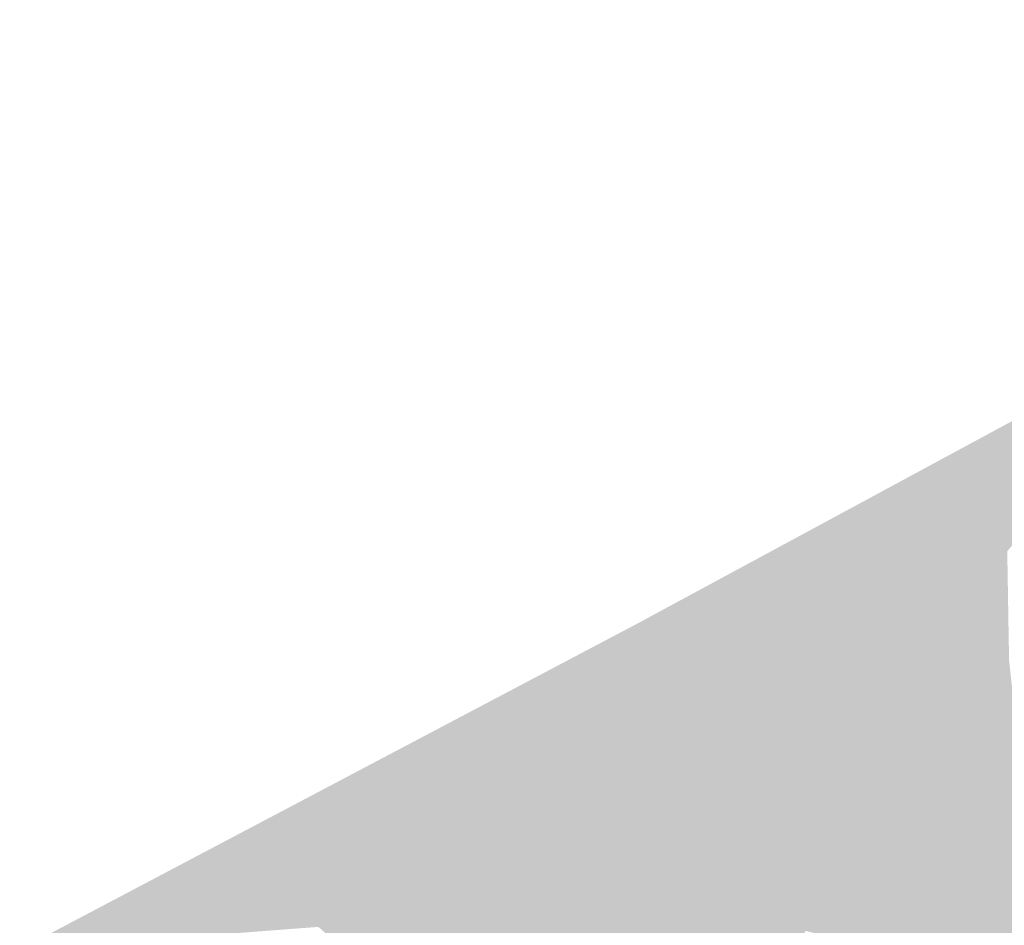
# Model space of a CAD drawing. Header units: metres. Extents: x 164696 to 183842, y 382615 to 387356.
# Tile 550 of 656: x 182661.78 to 182664.6, y 386624.76 to 386627.35. Entities that reach past the tile are written whole.
import ezdxf

# ---------------------------------------------------------------- set-up
doc = ezdxf.new("R2010")
doc.units = ezdxf.units.M
doc.layers.add('C3D-SURFACE_TINSURFACE', color=7, linetype='Continuous')

msp = doc.modelspace()

# ---------------------------------------------------------------- linework, layer by layer
at = {"layer": 'C3D-SURFACE_TINSURFACE', "color": 11, "linetype": 'Continuous', "lineweight": -3, "true_color": 0xff8585}
for points in [[(182666.7556, 386627.3545), (182663.5514, 386625.6219), (182665.0992, 386626.4109)], [(182664.4999, 386625.7686), (182665.0992, 386626.4109), (182663.5514, 386625.6219)], [(182664.5372, 386625.7889), (182665.0992, 386626.4109), (182664.4999, 386625.7686)], [(182664.5372, 386625.7889), (182664.5745, 386625.8091), (182665.0992, 386626.4109)], [(182664.5745, 386625.8091), (182664.6118, 386625.8293), (182665.0992, 386626.4109)], [(182664.5745, 386625.8091), (182664.617, 386625.5157), (182664.6118, 386625.8293)], [(182664.5372, 386625.7889), (182664.4999, 386625.7686), (182664.617, 386625.5157)], [(182664.5372, 386625.7889), (182664.617, 386625.5157), (182664.5745, 386625.8091)], [(182664.4999, 386625.7686), (182663.5514, 386625.6219), (182664.4627, 386625.7484)], [(182664.4999, 386625.7686), (182664.4627, 386625.7484), (182664.617, 386625.5157)], [(182664.4254, 386625.7282), (182664.4627, 386625.7484), (182663.5514, 386625.6219)], [(182664.4254, 386625.7282), (182663.5514, 386625.6219), (182664.3881, 386625.708)], [(182664.4254, 386625.7282), (182664.3881, 386625.708), (182664.617, 386625.5157)], [(182664.4254, 386625.7282), (182664.617, 386625.5157), (182664.4627, 386625.7484)], [(182664.3881, 386625.708), (182663.5514, 386625.6219), (182664.3509, 386625.6877)], [(182664.3881, 386625.708), (182664.3509, 386625.6877), (182664.617, 386625.5157)], [(182664.3136, 386625.6675), (182664.3509, 386625.6877), (182663.5514, 386625.6219)], [(182664.3136, 386625.6675), (182664.5845, 386625.4032), (182664.3509, 386625.6877)], [(182664.3509, 386625.6877), (182664.5845, 386625.4032), (182664.617, 386625.5157)], [(182664.2764, 386625.6473), (182664.3136, 386625.6675), (182663.5514, 386625.6219)], [(182664.2391, 386625.627), (182664.2764, 386625.6473), (182663.5514, 386625.6219)], [(182664.2391, 386625.627), (182664.5845, 386625.4032), (182664.2764, 386625.6473)], [(182664.2764, 386625.6473), (182664.5845, 386625.4032), (182664.3136, 386625.6675)], [(182661.7804, 386624.6863), (182662.8231, 386624.8539), (182663.5514, 386625.6219)], [(182663.5514, 386625.6219), (182662.8231, 386624.8539), (182662.8604, 386624.8741)], [(182663.5514, 386625.6219), (182662.8604, 386624.8741), (182662.8976, 386624.8943)], [(182663.5514, 386625.6219), (182662.8976, 386624.8943), (182662.9349, 386624.9146)], [(182663.5514, 386625.6219), (182662.9349, 386624.9146), (182662.9722, 386624.9348)], [(182663.5514, 386625.6219), (182662.9722, 386624.9348), (182663.0094, 386624.955)], [(182663.5514, 386625.6219), (182663.0094, 386624.955), (182663.0466, 386624.9764)], [(182663.5514, 386625.6219), (182663.0466, 386624.9764), (182663.0839, 386624.9966)], [(182663.1212, 386625.0168), (182663.5514, 386625.6219), (182663.0839, 386624.9966)], [(182663.1212, 386625.0168), (182663.1585, 386625.0371), (182663.5514, 386625.6219)], [(182663.1957, 386625.0573), (182663.5514, 386625.6219), (182663.1585, 386625.0371)], [(182663.233, 386625.0775), (182663.5514, 386625.6219), (182663.1957, 386625.0573)], [(182663.233, 386625.0775), (182663.2703, 386625.0977), (182663.5514, 386625.6219)], [(182663.2703, 386625.0977), (182663.3075, 386625.118), (182663.5514, 386625.6219)], [(182663.3075, 386625.118), (182663.3448, 386625.1382), (182663.5514, 386625.6219)], [(182663.5514, 386625.6219), (182663.3448, 386625.1382), (182663.382, 386625.1584)], [(182663.5514, 386625.6219), (182663.382, 386625.1584), (182663.4193, 386625.1787)], [(182663.5514, 386625.6219), (182663.4193, 386625.1787), (182663.4566, 386625.2)], [(182663.5787, 386625.5777), (182663.5514, 386625.6219), (182663.4566, 386625.2)], [(182664.2018, 386625.6057), (182664.2391, 386625.627), (182663.5514, 386625.6219)], [(182663.9783, 386625.4843), (182663.5514, 386625.6219), (182663.5787, 386625.5777)], [(182663.9783, 386625.4843), (182664.0155, 386625.5046), (182663.5514, 386625.6219)], [(182664.0155, 386625.5046), (182664.0528, 386625.5248), (182663.5514, 386625.6219)], [(182663.5514, 386625.6219), (182664.0528, 386625.5248), (182664.0901, 386625.545)], [(182664.1273, 386625.5652), (182663.5514, 386625.6219), (182664.0901, 386625.545)], [(182664.1646, 386625.5855), (182663.5514, 386625.6219), (182664.1273, 386625.5652)], [(182664.2018, 386625.6057), (182663.5514, 386625.6219), (182664.1646, 386625.5855)], [(182664.2018, 386625.6057), (182664.5845, 386625.4032), (182664.2391, 386625.627)], [(182664.2018, 386625.6057), (182664.1646, 386625.5855), (182664.5845, 386625.4032)], [(182663.5787, 386625.5777), (182663.4566, 386625.2), (182663.4939, 386625.2202)], [(182663.6061, 386625.5335), (182663.5787, 386625.5777), (182663.4939, 386625.2202)], [(182663.6061, 386625.5335), (182663.941, 386625.4641), (182663.5787, 386625.5777)], [(182663.9783, 386625.4843), (182663.5787, 386625.5777), (182663.941, 386625.4641)], [(182664.1273, 386625.5652), (182664.0901, 386625.545), (182664.5949, 386625.363)], [(182664.1646, 386625.5855), (182664.1273, 386625.5652), (182664.5897, 386625.3831)], [(182664.1273, 386625.5652), (182664.5949, 386625.363), (182664.5897, 386625.3831)], [(182664.1646, 386625.5855), (182664.5897, 386625.3831), (182664.5845, 386625.4032)], [(182663.6061, 386625.5335), (182663.4939, 386625.2202), (182663.5311, 386625.2405)], [(182663.6061, 386625.5335), (182663.5311, 386625.2405), (182663.5683, 386625.2607)], [(182663.623, 386625.5104), (182663.6061, 386625.5335), (182663.5683, 386625.2607)], [(182663.9037, 386625.4439), (182663.6061, 386625.5335), (182663.623, 386625.5104)], [(182663.9037, 386625.4439), (182663.941, 386625.4641), (182663.6061, 386625.5335)], [(182664.0528, 386625.5248), (182664.5949, 386625.363), (182664.0901, 386625.545)], [(182663.6451, 386625.47), (182663.623, 386625.5104), (182663.5683, 386625.2607)], [(182663.6451, 386625.47), (182663.8664, 386625.4236), (182663.623, 386625.5104)], [(182663.9037, 386625.4439), (182663.623, 386625.5104), (182663.8664, 386625.4236)], [(182663.8711, 386625.0186), (182664.0155, 386625.5046), (182663.9783, 386625.4843)], [(182663.8711, 386625.0186), (182663.8932, 386624.9789), (182664.0155, 386625.5046)], [(182663.8932, 386624.9789), (182664.0528, 386625.5248), (182664.0155, 386625.5046)], [(182663.8932, 386624.9789), (182664.5949, 386625.363), (182664.0528, 386625.5248)], [(182664.6383, 386625.323), (182664.617, 386625.5157), (182664.5845, 386625.4032)], [(182663.8491, 386625.0583), (182663.9783, 386625.4843), (182663.941, 386625.4641)], [(182663.8711, 386625.0186), (182663.9783, 386625.4843), (182663.8491, 386625.0583)], [(182663.6451, 386625.47), (182663.5683, 386625.2607), (182663.6056, 386625.2809)], [(182663.6671, 386625.4296), (182663.6451, 386625.47), (182663.6056, 386625.2809)], [(182663.6671, 386625.4296), (182663.8292, 386625.4023), (182663.6451, 386625.47)], [(182663.6451, 386625.47), (182663.8292, 386625.4023), (182663.8664, 386625.4236)], [(182663.9037, 386625.4439), (182663.8279, 386625.0911), (182663.941, 386625.4641)], [(182663.8279, 386625.0911), (182663.8491, 386625.0583), (182663.941, 386625.4641)], [(182663.6671, 386625.4296), (182663.6056, 386625.2809), (182663.6429, 386625.3012)], [(182663.6837, 386625.3983), (182663.6671, 386625.4296), (182663.6429, 386625.3012)], [(182663.6837, 386625.3983), (182663.792, 386625.3821), (182663.6671, 386625.4296)], [(182663.6671, 386625.4296), (182663.792, 386625.3821), (182663.8292, 386625.4023)], [(182663.7855, 386625.1643), (182663.8664, 386625.4236), (182663.8292, 386625.4023)], [(182663.7855, 386625.1643), (182663.8067, 386625.1277), (182663.8664, 386625.4236)], [(182663.8067, 386625.1277), (182663.9037, 386625.4439), (182663.8664, 386625.4236)], [(182663.8067, 386625.1277), (182663.8279, 386625.0911), (182663.9037, 386625.4439)], [(182663.6837, 386625.3983), (182663.6429, 386625.3012), (182663.6802, 386625.3214)], [(182663.7013, 386625.3567), (182663.6837, 386625.3983), (182663.6802, 386625.3214)], [(182663.6837, 386625.3983), (182663.7013, 386625.3567), (182663.7547, 386625.3618)], [(182663.6837, 386625.3983), (182663.7547, 386625.3618), (182663.792, 386625.3821)], [(182663.7644, 386625.2009), (182663.8292, 386625.4023), (182663.792, 386625.3821)], [(182663.7644, 386625.2009), (182663.7855, 386625.1643), (182663.8292, 386625.4023)], [(182664.6383, 386625.323), (182664.5845, 386625.4032), (182664.5897, 386625.3831)], [(182663.7013, 386625.3567), (182663.7174, 386625.3416), (182663.7547, 386625.3618)], [(182663.719, 386625.3152), (182663.7547, 386625.3618), (182663.7174, 386625.3416)], [(182663.719, 386625.3152), (182663.7366, 386625.2736), (182663.7547, 386625.3618)], [(182663.7366, 386625.2736), (182663.792, 386625.3821), (182663.7547, 386625.3618)], [(182663.7366, 386625.2736), (182663.7644, 386625.2009), (182663.792, 386625.3821)], [(182663.9152, 386624.9391), (182664.5949, 386625.363), (182663.8932, 386624.9789)], [(182663.9152, 386624.9391), (182663.9372, 386624.8994), (182664.5949, 386625.363)], [(182663.9372, 386624.8994), (182663.9563, 386624.8675), (182664.5949, 386625.363)], [(182663.9754, 386624.8357), (182664.5949, 386625.363), (182663.9563, 386624.8675)], [(182663.9754, 386624.8357), (182664.6901, 386625.2402), (182664.5949, 386625.363)], [(182664.6383, 386625.323), (182664.5897, 386625.3831), (182664.5949, 386625.363)], [(182664.6901, 386625.2402), (182664.6383, 386625.323), (182664.5949, 386625.363)], [(182663.7013, 386625.3567), (182663.6802, 386625.3214), (182663.7174, 386625.3416)], [(182663.719, 386625.3152), (182663.7174, 386625.3416), (182663.6802, 386625.3214)], [(182663.7366, 386625.2736), (182663.6802, 386625.3214), (182663.6429, 386625.3012)], [(182663.7366, 386625.2736), (182663.719, 386625.3152), (182663.6802, 386625.3214)], [(182663.7432, 386625.2375), (182663.6056, 386625.2809), (182663.5683, 386625.2607)], [(182663.7432, 386625.2375), (182663.6429, 386625.3012), (182663.6056, 386625.2809)], [(182663.7432, 386625.2375), (182663.7366, 386625.2736), (182663.6429, 386625.3012)], [(182663.7644, 386625.2009), (182663.5683, 386625.2607), (182663.5311, 386625.2405)], [(182663.7644, 386625.2009), (182663.7432, 386625.2375), (182663.5683, 386625.2607)], [(182663.7366, 386625.2736), (182663.7432, 386625.2375), (182663.7644, 386625.2009)], [(182663.8067, 386625.1277), (182663.4939, 386625.2202), (182663.4566, 386625.2)], [(182663.7855, 386625.1643), (182663.5311, 386625.2405), (182663.4939, 386625.2202)], [(182663.8067, 386625.1277), (182663.7855, 386625.1643), (182663.4939, 386625.2202)], [(182663.7855, 386625.1643), (182663.7644, 386625.2009), (182663.5311, 386625.2405)], [(182663.9754, 386624.8357), (182664.6991, 386625.2221), (182664.6901, 386625.2402)], [(182663.9946, 386624.8038), (182664.6991, 386625.2221), (182663.9754, 386624.8357)], [(182663.9946, 386624.8038), (182664.7081, 386625.2041), (182664.6991, 386625.2221)], [(182663.8279, 386625.0911), (182663.4566, 386625.2), (182663.4193, 386625.1787)], [(182663.8067, 386625.1277), (182663.4566, 386625.2), (182663.8279, 386625.0911)], [(182663.9946, 386624.8038), (182664.7171, 386625.1861), (182664.7081, 386625.2041)], [(182663.8711, 386625.0186), (182663.4193, 386625.1787), (182663.382, 386625.1584)], [(182663.8491, 386625.0583), (182663.8279, 386625.0911), (182663.4193, 386625.1787)], [(182663.8711, 386625.0186), (182663.8491, 386625.0583), (182663.4193, 386625.1787)], [(182663.9946, 386624.8038), (182664.0138, 386624.772), (182664.7171, 386625.1861)], [(182664.0138, 386624.772), (182664.7261, 386625.168), (182664.7171, 386625.1861)], [(182664.0138, 386624.772), (182664.543, 386624.6163), (182664.7261, 386625.168)], [(182664.7261, 386625.168), (182664.543, 386624.6163), (182664.5803, 386624.6365)], [(182664.7351, 386625.15), (182664.7261, 386625.168), (182664.5803, 386624.6365)], [(182663.8932, 386624.9789), (182663.3448, 386625.1382), (182663.3075, 386625.118)], [(182663.8932, 386624.9789), (182663.382, 386625.1584), (182663.3448, 386625.1382)], [(182663.8932, 386624.9789), (182663.8711, 386625.0186), (182663.382, 386625.1584)], [(182664.6175, 386624.6568), (182664.7351, 386625.15), (182664.5803, 386624.6365)], [(182663.9152, 386624.9391), (182663.3075, 386625.118), (182663.2703, 386625.0977)], [(182663.9152, 386624.9391), (182663.8932, 386624.9789), (182663.3075, 386625.118)], [(182663.9372, 386624.8994), (182663.2703, 386625.0977), (182663.233, 386625.0775)], [(182663.9152, 386624.9391), (182663.2703, 386625.0977), (182663.9372, 386624.8994)], [(182663.233, 386625.0775), (182663.0106, 386624.4157), (182663.7228, 386624.1701)], [(182663.233, 386625.0775), (182663.1957, 386625.0573), (182663.0106, 386624.4157)], [(182663.1957, 386625.0573), (182663.1585, 386625.0371), (182663.0106, 386624.4157)], [(182663.9372, 386624.8994), (182663.233, 386625.0775), (182663.7228, 386624.1701)], [(182663.1212, 386625.0168), (182663.0106, 386624.4157), (182663.1585, 386625.0371)], [(182663.0106, 386624.4157), (182663.1212, 386625.0168), (182663.0839, 386624.9966)], [(182663.0106, 386624.4157), (182663.0839, 386624.9966), (182663.0466, 386624.9764)], [(182663.0106, 386624.4157), (182663.0466, 386624.9764), (182663.0094, 386624.955)], [(182662.9722, 386624.9348), (182662.9181, 386624.5036), (182663.0094, 386624.955)], [(182663.0106, 386624.4157), (182663.0094, 386624.955), (182662.9181, 386624.5036)], [(182662.9349, 386624.9146), (182662.8976, 386624.8943), (182662.9181, 386624.5036)], [(182662.9349, 386624.9146), (182662.9181, 386624.5036), (182662.9722, 386624.9348)], [(182662.9181, 386624.5036), (182662.8976, 386624.8943), (182662.8604, 386624.8741)], [(182663.9372, 386624.8994), (182663.7228, 386624.1701), (182663.7601, 386624.1904)], [(182663.9372, 386624.8994), (182663.7601, 386624.1904), (182663.9563, 386624.8675)], [(182661.7804, 386624.6863), (182662.7858, 386624.8337), (182662.8231, 386624.8539)], [(182662.7858, 386624.8337), (182662.9181, 386624.5036), (182662.8231, 386624.8539)], [(182662.9181, 386624.5036), (182662.8604, 386624.8741), (182662.8231, 386624.8539)], [(182663.9563, 386624.8675), (182663.7601, 386624.1904), (182663.7973, 386624.2106)], [(182663.9754, 386624.8357), (182663.9563, 386624.8675), (182663.7973, 386624.2106)], [(182661.7804, 386624.6863), (182662.7485, 386624.8134), (182662.7858, 386624.8337)], [(182662.7485, 386624.8134), (182662.9181, 386624.5036), (182662.7858, 386624.8337)], [(182663.9754, 386624.8357), (182663.7973, 386624.2106), (182663.8347, 386624.2308)], [(182663.9946, 386624.8038), (182663.9754, 386624.8357), (182663.8347, 386624.2308)], [(182661.7804, 386624.6863), (182662.7113, 386624.7932), (182662.7485, 386624.8134)], [(182662.7485, 386624.8134), (182662.7113, 386624.7932), (182662.9181, 386624.5036)], [(182663.9946, 386624.8038), (182663.8347, 386624.2308), (182663.8719, 386624.2511)], [(182663.9946, 386624.8038), (182663.8719, 386624.2511), (182664.0138, 386624.772)], [(182661.7804, 386624.6863), (182662.6741, 386624.773), (182662.7113, 386624.7932)], [(182661.7804, 386624.6863), (182662.6368, 386624.7516), (182662.6741, 386624.773)], [(182662.6368, 386624.7516), (182662.9181, 386624.5036), (182662.6741, 386624.773)], [(182662.6741, 386624.773), (182662.9181, 386624.5036), (182662.7113, 386624.7932)], [(182664.0329, 386624.7401), (182664.0138, 386624.772), (182663.8719, 386624.2511)], [(182664.0138, 386624.772), (182664.0329, 386624.7401), (182664.543, 386624.6163)]]:
    msp.add_solid(points, dxfattribs=at)

doc.saveas('drawing.dxf')
